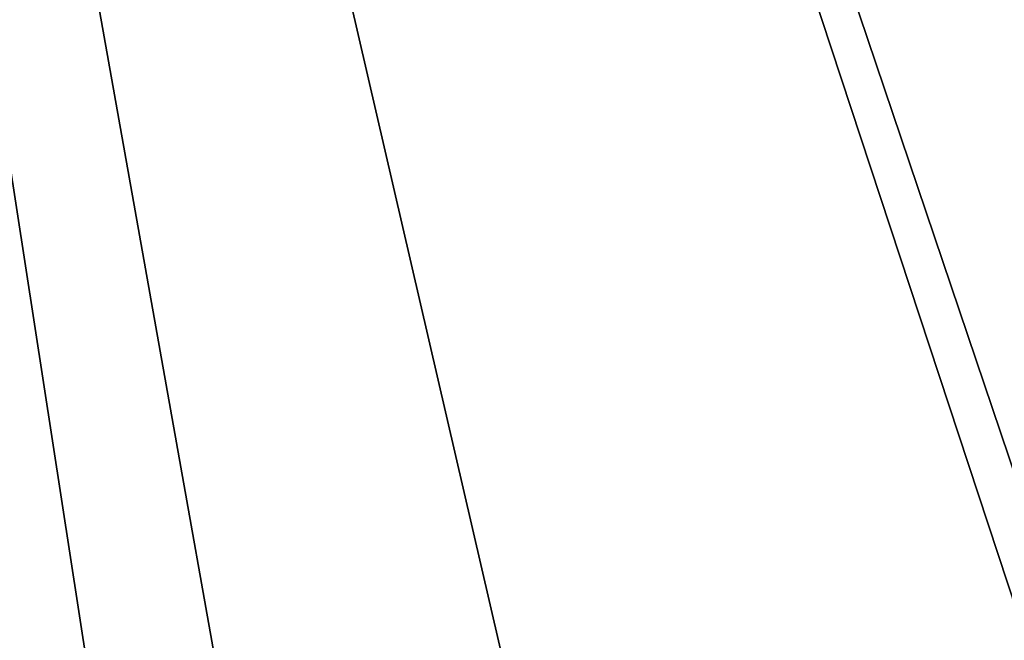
# Model space of a CAD drawing. Header units: inches. Extents: x -9.7 to 9.7, y -2.4 to 4.3.
# Tile 489 of 656: x -4.156 to -3.844, y 0.871 to 1.068. Entities that reach past the tile are written whole.
import ezdxf

# ---------------------------------------------------------------- set-up
doc = ezdxf.new("R2010")
doc.units = ezdxf.units.IN
doc.header["$LTSCALE"] = 101.851852
doc.header["$MEASUREMENT"] = 0
doc.layers.add('11490', color=7, linetype='CONTINUOUS')
doc.layers.add('11758', color=7, linetype='CONTINUOUS')

msp = doc.modelspace()

# ---------------------------------------------------------------- linework, layer by layer
at = {"layer": '11490', "linetype": 'CONTINUOUS'}
for points in [[(-4.50204, -0.36218, 5.39834), (-4.39938, 2.57785, 5.501), (-3.94583, -0.36218, 5.39834), (-4.50204, -0.36218, 5.39834)], [(-3.63456, 0.25651, 5.41994), (-4.39938, 2.57785, 5.501), (-3.61543, 0.25651, 5.41994), (-3.63456, 0.25651, 5.41994)], [(-3.93433, -0.03312, 5.40983), (-4.39938, 2.57785, 5.501), (-3.84279, 0.17233, 5.417), (-3.93433, -0.03312, 5.40983)], [(-3.61543, 0.25651, 5.41994), (-4.39938, 2.57785, 5.501), (-3.40719, 0.17231, 5.417), (-3.61543, 0.25651, 5.41994)], [(-3.84279, 0.17233, 5.417), (-4.39938, 2.57785, 5.501), (-3.63456, 0.25651, 5.41994), (-3.84279, 0.17233, 5.417)], [(-4.39938, 2.57785, 5.501), (-2.67768, -0.36166, 5.39835), (-3.40719, 0.17231, 5.417), (-4.39938, 2.57785, 5.501)], [(-2.57501, 2.57785, 5.501), (-2.67768, -0.36166, 5.39835), (-4.39938, 2.57785, 5.501), (-2.57501, 2.57785, 5.501)], [(-3.94583, -0.36218, 5.39834), (-4.39938, 2.57785, 5.501), (-3.93433, -0.03312, 5.40983), (-3.94583, -0.36218, 5.39834)]]:
    msp.add_3dface(points, dxfattribs=at)
at = {"layer": '11758', "linetype": 'CONTINUOUS'}
for points in [[(-4.39938, 2.57785, 9.549), (-4.50204, -0.36218, 9.65166), (-3.44596, 1.37011, 9.59117), (-4.39938, 2.57785, 9.549)], [(-3.44596, 1.37011, 9.59117), (-4.50204, -0.36218, 9.65166), (-3.60838, 0.86651, 9.60876), (-3.44596, 1.37011, 9.59117)]]:
    msp.add_3dface(points, dxfattribs=at)

doc.saveas('drawing.dxf')
